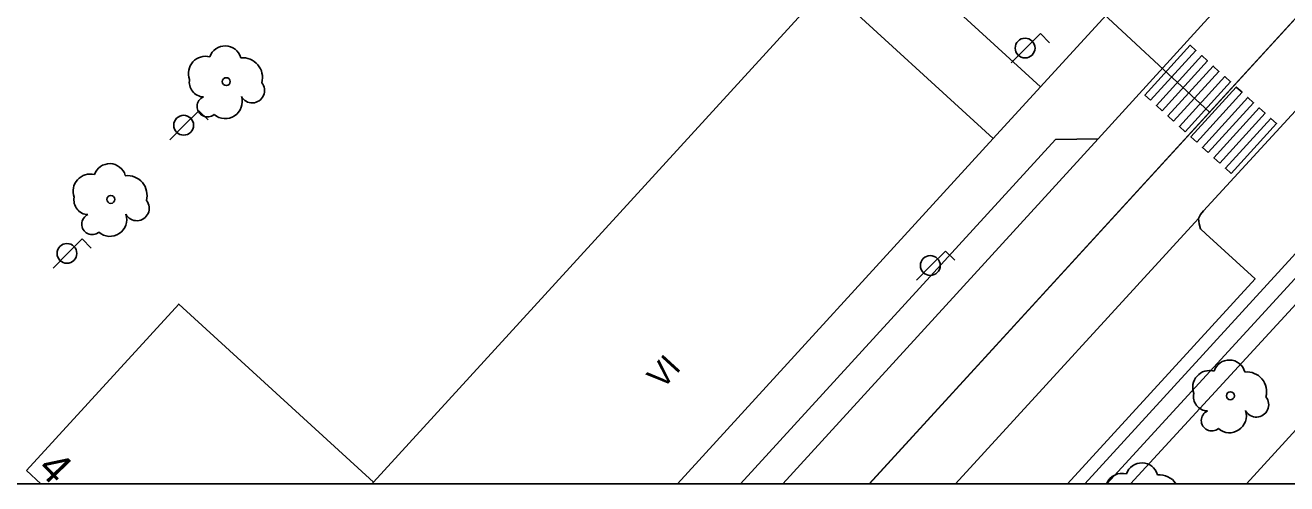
# Model space of a CAD drawing. Extents: x 282771 to 285132, y 4823109 to 4825496.
# Drawn here: x 283243.2 to 283324.3, y 4823109 to 4823138.5 of the extents above; entities that cross this region are included whole.
import ezdxf

# ---------------------------------------------------------------- set-up
doc = ezdxf.new("R2010")
doc.units = 0
for name, color, linetype in [('ACERA-BORDILLO', 7, 'Continuous'), ('ACERA-INTERIOR', 7, 'Continuous'), ('ARBOL', 7, 'Continuous'), ('CALLE-EJE', 7, 'Continuous'), ('CARRIL-BICI-AREA', 7, 'Continuous'), ('CARRIL-BICI-EJE', 7, 'Continuous'), ('Default', 7, 'Continuous'), ('EDIFICIO', 7, 'Continuous'), ('FAROLA', 7, 'Continuous'), ('MEDIANERA', 7, 'Continuous'), ('NUM-VADO', 7, 'Continuous'), ('PASO-PEATONES', 7, 'Continuous'), ('SENAL-VIARIA', 7, 'Continuous'), ('TXT-ALTURA-EDIFICIO', 7, 'Continuous')]:
    doc.layers.add(name, color=color, linetype=linetype)

msp = doc.modelspace()

# ---------------------------------------------------------------- linework, layer by layer
at = {"layer": 'ACERA-BORDILLO'}
for points in [[(283347.449, 4823172.625), (283320.279, 4823142.949), (283320.367, 4823140.104), (283312.21, 4823131.149), (283309.467, 4823131.107), (283289.215, 4823109)], [(283310.25, 4823109), (283322.305, 4823122.172), (283319.137, 4823125.061), (283318.803, 4823125.372), (283318.71, 4823125.692), (283318.674, 4823126.048), (283318.803, 4823126.299), (283318.99, 4823126.535), (283325.626, 4823133.746)]]:
    msp.add_lwpolyline(points, dxfattribs=at)
at = {"layer": 'ACERA-INTERIOR'}
for points in [[(283308.506, 4823134.507), (283298.347, 4823143.804), (283294.222, 4823147.742)], [(283320.321, 4823147.417), (283317.189, 4823143.994), (283308.506, 4823134.507), (283305.469, 4823131.188)]]:
    msp.add_lwpolyline(points, dxfattribs=at)
at = {"layer": 'ARBOL'}
for centre in [(283256.143, 4823134.834), (283248.723, 4823127.267), (283320.715, 4823114.651)]:
    msp.add_circle(centre, 0.255, dxfattribs=at)
for centre, radius, start, end in [((283256.073, 4823136.094), 1.038, 15.64228, 161.38435), ((283254.814, 4823135.364), 1.097, 75.4318, 200.55608), ((283257.203, 4823135.094), 1.272, 345.03273, 95.79925), ((283254.704, 4823134.794), 0.935, 168.59898, 268.13236), ((283257.813, 4823134.264), 0.797, 208.96246, 38.99103), ((283254.944, 4823133.244), 0.672, 113.73672, 309.4725), ((283256.084, 4823133.544), 1.086, 228.95447, 17.92796), ((283248.653, 4823128.527), 1.038, 15.64228, 161.38435), ((283247.393, 4823127.797), 1.097, 75.4318, 200.55608), ((283249.783, 4823127.527), 1.272, 345.03273, 95.79925), ((283247.283, 4823127.227), 0.935, 168.59898, 268.13236), ((283250.393, 4823126.697), 0.797, 208.96246, 38.99103), ((283248.663, 4823125.977), 1.086, 228.95447, 17.92796), ((283247.523, 4823125.677), 0.672, 113.73672, 309.4725), ((283320.645, 4823115.911), 1.038, 15.64228, 161.38435), ((283319.385, 4823115.181), 1.097, 75.4318, 200.55608), ((283321.775, 4823114.911), 1.272, 345.03273, 95.79925), ((283319.275, 4823114.611), 0.935, 168.59898, 268.13236), ((283322.385, 4823114.081), 0.797, 208.96246, 38.99103), ((283319.515, 4823113.061), 0.672, 113.73672, 309.4725), ((283320.655, 4823113.361), 1.086, 228.95447, 17.92796), ((283315.022, 4823109.303), 1.038, 15.64228, 161.38435), ((283313.762, 4823108.573), 1.097, 75.4318, 157.09006), ((283316.152, 4823108.303), 1.272, 33.20958, 95.79925)]:
    msp.add_arc(centre, radius, start, end, dxfattribs=at)
at = {"layer": 'CALLE-EJE'}
msp.add_line((283249.727, 4823197.471), (283319.378, 4823132.88), dxfattribs=at)
msp.add_lwpolyline([(283297.493, 4823109), (283353.677, 4823170.307), (283363.096, 4823182.133)], dxfattribs=at)
at = {"layer": 'CARRIL-BICI-AREA'}
msp.add_line((283311.352, 4823109), (283314.293, 4823109), dxfattribs=at)
for points in [[(283366.517, 4823169.28), (283311.352, 4823109)], [(283314.293, 4823109), (283368.304, 4823167.645)]]:
    msp.add_lwpolyline(points, dxfattribs=at)
at = {"layer": 'CARRIL-BICI-EJE'}
msp.add_lwpolyline([(283312.765, 4823109), (283367.259, 4823168.376)], dxfattribs=at)
at = {"layer": 'Default'}
msp.add_lwpolyline([(282771.5, 4823109), (285130.1, 4823109), (285130.1, 4825495.5)], dxfattribs=at)
at = {"layer": 'EDIFICIO'}
for points in [[(283243.303, 4823109.85), (283253.091, 4823120.547), (283265.604, 4823109.099), (283294.771, 4823140.976), (283305.469, 4823131.188), (283285.167, 4823109)], [(283321.76, 4823109), (283325.395, 4823112.977), (283329.746, 4823109)], [(283244.232, 4823109), (283243.303, 4823109.85)]]:
    msp.add_lwpolyline(points, dxfattribs=at)
at = {"layer": 'FAROLA'}
for p, q in [((283308.495, 4823137.922), (283307.555, 4823136.992)), ((283309.085, 4823137.332), (283308.495, 4823137.922)), ((283307.555, 4823136.992), (283306.625, 4823136.052)), ((283254.387, 4823132.963), (283253.447, 4823132.033)), ((283254.977, 4823132.373), (283254.387, 4823132.963)), ((283253.447, 4823132.033), (283252.517, 4823131.093)), ((283246.879, 4823124.73), (283245.939, 4823123.8)), ((283247.469, 4823124.14), (283246.879, 4823124.73)), ((283302.398, 4823123.95), (283301.458, 4823123.02)), ((283302.988, 4823123.36), (283302.398, 4823123.95)), ((283245.939, 4823123.8), (283245.009, 4823122.86)), ((283301.458, 4823123.02), (283300.528, 4823122.08))]:
    msp.add_line(p, q, dxfattribs=at)
for centre in [(283307.515, 4823136.992), (283253.407, 4823132.033), (283245.899, 4823123.8), (283301.418, 4823123.02)]:
    msp.add_circle(centre, 0.637, dxfattribs=at)
at = {"layer": 'MEDIANERA'}
msp.add_lwpolyline([(283265.514, 4823109), (283265.604, 4823109.099)], dxfattribs=at)
at = {"layer": 'PASO-PEATONES'}
for points in [[(283315.584, 4823133.634), (283315.214, 4823133.97), (283318.13, 4823137.175), (283318.5, 4823136.84)], [(283316.325, 4823132.963), (283315.955, 4823133.298), (283318.871, 4823136.504), (283319.241, 4823136.168)], [(283317.066, 4823132.291), (283316.696, 4823132.627), (283319.611, 4823135.832), (283319.982, 4823135.496)], [(283317.807, 4823131.619), (283317.436, 4823131.955), (283320.352, 4823135.16), (283320.723, 4823134.824)], [(283318.547, 4823130.947), (283318.177, 4823131.283), (283321.093, 4823134.488), (283321.463, 4823134.152)], [(283319.288, 4823130.275), (283318.918, 4823130.611), (283321.834, 4823133.816), (283322.204, 4823133.48)], [(283320.029, 4823129.603), (283319.658, 4823129.939), (283322.574, 4823133.145), (283322.945, 4823132.809)], [(283320.77, 4823128.932), (283320.399, 4823129.268), (283323.315, 4823132.473), (283323.685, 4823132.137)]]:
    msp.add_lwpolyline(points, close=True, dxfattribs=at)
at = {"layer": 'SENAL-VIARIA'}
for points in [[(283353.677, 4823170.307), (283297.498, 4823109)], [(283312.21, 4823131.149), (283291.942, 4823109)], [(283318.674, 4823126.048), (283303.031, 4823109)]]:
    msp.add_lwpolyline(points, dxfattribs=at)

# ---------------------------------------------------------------- texts
at = {"layer": 'NUM-VADO'}
msp.add_text('4', height=2, rotation=313.81885, dxfattribs=at).set_placement((283243.93, 4823109.913))
at = {"layer": 'TXT-ALTURA-EDIFICIO'}
msp.add_text('VI', height=1.5, rotation=47.54208, dxfattribs=at).set_placement((283284.184, 4823115.006))

doc.saveas('drawing.dxf')
